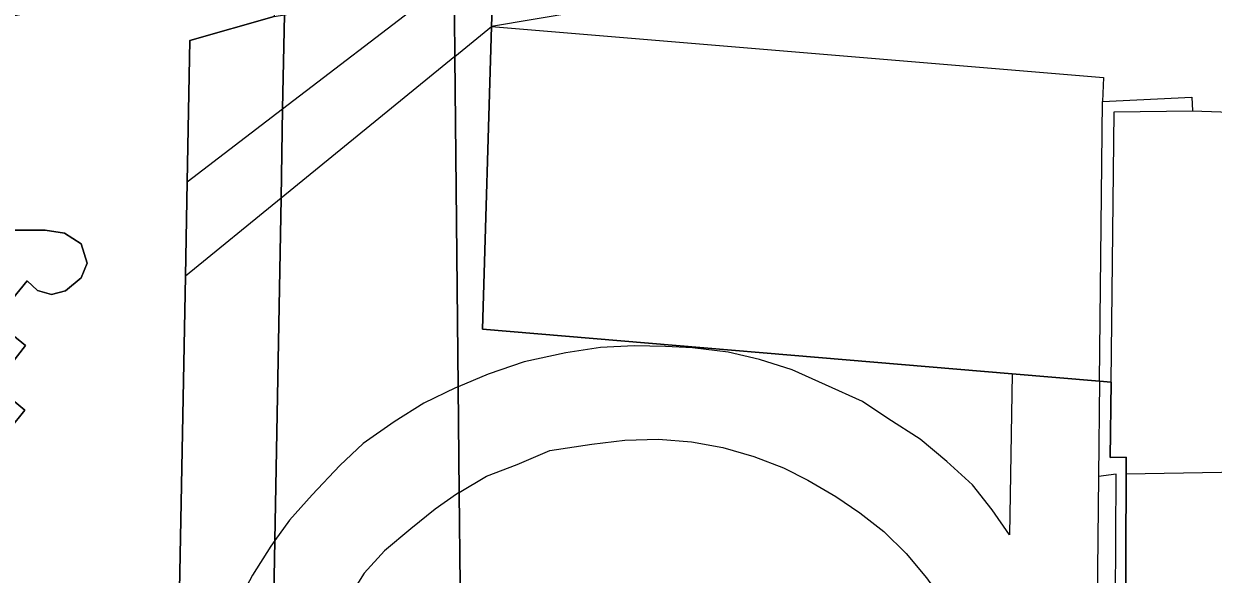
# Model space of a CAD drawing. Extents: x -266199 to -261993, y -1239047 to -1235108.
# Drawn here: x -263730.4 to -263667.4, y -1236783.9 to -1236754.7 of the extents above; entities that cross this region are included whole.
import ezdxf

# ---------------------------------------------------------------- set-up
doc = ezdxf.new("R2010")
doc.units = 0
for name, color, linetype in [('body_kn', 7, 'Continuous'), ('kladpar_hranice', 7, 'Continuous'), ('kladpar_plochy', 7, 'Continuous'), ('zappar_hrandruhpozemk', 7, 'Continuous')]:
    doc.layers.add(name, color=color, linetype=linetype)

msp = doc.modelspace()

# ---------------------------------------------------------------- linework, layer by layer
at = {"layer": 'body_kn'}
for p, q in [((-263705.62, -1236754.9), (-263705.62, -1236754.9)), ((-263705.62, -1236754.9), (-263705.62, -1236754.9)), ((-263721.61, -1236755.64), (-263721.61, -1236755.64)), ((-263707.57, -1236756.49), (-263707.57, -1236756.49)), ((-263707.57, -1236756.49), (-263707.57, -1236756.49)), ((-263673.2, -1236757.59), (-263673.2, -1236757.59)), ((-263673.25, -1236758.86), (-263673.25, -1236758.86)), ((-263668.52, -1236758.63), (-263668.52, -1236758.63)), ((-263716.7, -1236759.25), (-263716.7, -1236759.25)), ((-263716.7, -1236759.25), (-263716.7, -1236759.25)), ((-263672.63, -1236759.42), (-263672.63, -1236759.42)), ((-263668.47, -1236759.36), (-263668.47, -1236759.36)), ((-263668.47, -1236759.36), (-263668.47, -1236759.36)), ((-263721.75, -1236763.12), (-263721.75, -1236763.12)), ((-263721.75, -1236763.12), (-263721.75, -1236763.12)), ((-263716.78, -1236763.99), (-263716.78, -1236763.99)), ((-263716.78, -1236763.99), (-263716.78, -1236763.99)), ((-263729.28, -1236765.69), (-263729.28, -1236765.69)), ((-263728.25, -1236765.84), (-263728.25, -1236765.84)), ((-263727.38, -1236766.41), (-263727.38, -1236766.41)), ((-263727.06, -1236767.44), (-263727.06, -1236767.44)), ((-263730.23, -1236768.38), (-263730.23, -1236768.38)), ((-263727.37, -1236768.21), (-263727.37, -1236768.21)), ((-263721.85, -1236768.12), (-263721.85, -1236768.12)), ((-263729.69, -1236768.89), (-263729.69, -1236768.89)), ((-263728.94, -1236769.1), (-263728.94, -1236769.1)), ((-263728.21, -1236768.9), (-263728.21, -1236768.9)), ((-263706.11, -1236770.94), (-263706.11, -1236770.94)), ((-263730.33, -1236771.8), (-263730.33, -1236771.8)), ((-263698.06, -1236771.81), (-263698.06, -1236771.81)), ((-263701.68, -1236772.18), (-263701.68, -1236772.18)), ((-263699.85, -1236771.91), (-263699.85, -1236771.91)), ((-263696.4, -1236771.85), (-263696.4, -1236771.85)), ((-263694.97, -1236771.93), (-263694.97, -1236771.93)), ((-263693.09, -1236772.16), (-263693.09, -1236772.16)), ((-263703.9, -1236772.67), (-263703.9, -1236772.67)), ((-263691.43, -1236772.55), (-263691.43, -1236772.55)), ((-263689.69, -1236773.09), (-263689.69, -1236773.09)), ((-263705.8, -1236773.31), (-263705.8, -1236773.31)), ((-263678.03, -1236773.3), (-263678.03, -1236773.3)), ((-263678.03, -1236773.3), (-263678.03, -1236773.3)), ((-263673.4, -1236773.69), (-263673.4, -1236773.69)), ((-263673.4, -1236773.69), (-263673.4, -1236773.69)), ((-263707.54, -1236774.05), (-263707.54, -1236774.05)), ((-263707.39, -1236773.99), (-263707.39, -1236773.99)), ((-263707.39, -1236773.99), (-263707.39, -1236773.99)), ((-263687.93, -1236773.88), (-263687.93, -1236773.88)), ((-263672.79, -1236773.74), (-263672.79, -1236773.74)), ((-263672.79, -1236773.74), (-263672.79, -1236773.74)), ((-263709.21, -1236774.86), (-263709.21, -1236774.86)), ((-263685.97, -1236774.77), (-263685.97, -1236774.77)), ((-263730.36, -1236775.22), (-263730.36, -1236775.22)), ((-263710.79, -1236775.85), (-263710.79, -1236775.85)), ((-263684.62, -1236775.66), (-263684.62, -1236775.66)), ((-263698.56, -1236776.82), (-263698.56, -1236776.82)), ((-263696.77, -1236776.77), (-263696.77, -1236776.77)), ((-263682.91, -1236776.77), (-263682.91, -1236776.77)), ((-263712.42, -1236777), (-263712.42, -1236777)), ((-263702.53, -1236777.36), (-263702.53, -1236777.36)), ((-263700.31, -1236777.02), (-263700.31, -1236777.02)), ((-263695.03, -1236776.9), (-263695.03, -1236776.9)), ((-263693.36, -1236777.21), (-263693.36, -1236777.21)), ((-263704.27, -1236778.1), (-263704.27, -1236778.1)), ((-263691.72, -1236777.68), (-263691.72, -1236777.68)), ((-263681.5, -1236777.94), (-263681.5, -1236777.94)), ((-263672.84, -1236777.74), (-263672.84, -1236777.74)), ((-263671.99, -1236777.71), (-263671.99, -1236777.71)), ((-263713.66, -1236778.15), (-263713.66, -1236778.15)), ((-263705.89, -1236778.72), (-263705.89, -1236778.72)), ((-263690.15, -1236778.29), (-263690.15, -1236778.29)), ((-263673.45, -1236778.74), (-263673.45, -1236778.74)), ((-263673.45, -1236778.74), (-263673.45, -1236778.74)), ((-263672.52, -1236778.62), (-263672.52, -1236778.62)), ((-263671.99, -1236778.61), (-263671.99, -1236778.61)), ((-263688.86, -1236778.93), (-263688.86, -1236778.93)), ((-263680.14, -1236779.19), (-263680.14, -1236779.19)), ((-263715.13, -1236779.72), (-263715.13, -1236779.72)), ((-263707.48, -1236779.67), (-263707.48, -1236779.67)), ((-263707.34, -1236779.59), (-263707.34, -1236779.59)), ((-263707.34, -1236779.59), (-263707.34, -1236779.59)), ((-263687.38, -1236779.8), (-263687.38, -1236779.8)), ((-263708.62, -1236780.48), (-263708.62, -1236780.48)), ((-263679.1, -1236780.51), (-263679.1, -1236780.51)), ((-263716.34, -1236781.05), (-263716.34, -1236781.05)), ((-263686.11, -1236780.67), (-263686.11, -1236780.67)), ((-263709.9, -1236781.51), (-263709.9, -1236781.51)), ((-263684.83, -1236781.65), (-263684.83, -1236781.65)), ((-263678.18, -1236781.83), (-263678.18, -1236781.83)), ((-263717.33, -1236782.43), (-263717.33, -1236782.43)), ((-263717.11, -1236782.13), (-263717.11, -1236782.13)), ((-263717.11, -1236782.13), (-263717.11, -1236782.13)), ((-263711.3, -1236782.68), (-263711.3, -1236782.68)), ((-263683.65, -1236782.83), (-263683.65, -1236782.83)), ((-263712.37, -1236783.87), (-263712.37, -1236783.87))]:
    msp.add_line(p, q, dxfattribs=at)
at = {"layer": 'kladpar_hranice'}
for points in [[(-263716.7, -1236751.08), (-263717.28, -1236752.66), (-263717.14, -1236754.36), (-263721.61, -1236755.64), (-263721.75, -1236763.12), (-263721.85, -1236768.12), (-263723.45, -1236852.13), (-263724.24, -1236852.11)], [(-263672.04, -1236791.15), (-263671.99, -1236778.61), (-263671.99, -1236777.71), (-263672.84, -1236777.74), (-263672.79, -1236773.74), (-263673.4, -1236773.69), (-263678.03, -1236773.3), (-263706.11, -1236770.94), (-263705.62, -1236754.9), (-263705.53, -1236751.84), (-263705.51, -1236751.38), (-263707.61, -1236751.73)], [(-263705.51, -1236751.38), (-263705.53, -1236751.84), (-263705.62, -1236754.9), (-263706.11, -1236770.94), (-263678.03, -1236773.3), (-263673.4, -1236773.69), (-263672.79, -1236773.74), (-263672.84, -1236777.74), (-263671.99, -1236777.71), (-263671.99, -1236778.61), (-263672.04, -1236791.15), (-263672.05, -1236792.41), (-263672.06, -1236792.98), (-263672.51, -1236821.66), (-263672.54, -1236823.65), (-263673.08, -1236857.59), (-263673.25, -1236874.56), (-263674.92, -1236874.56), (-263680.06, -1236874.56), (-263682.17, -1236874.56), (-263704.55, -1236858.41), (-263706.58, -1236856.95)], [(-263707.61, -1236751.73), (-263707.61, -1236752.17), (-263707.61, -1236752.3), (-263707.57, -1236756.49), (-263707.39, -1236773.99), (-263707.34, -1236779.59), (-263707.24, -1236789.41), (-263706.72, -1236842.67), (-263706.62, -1236852.4), (-263706.58, -1236856.95)], [(-263706.58, -1236856.95), (-263706.62, -1236852.4), (-263706.72, -1236842.67), (-263707.24, -1236789.41), (-263707.34, -1236779.59), (-263707.39, -1236773.99), (-263707.57, -1236756.49), (-263707.61, -1236752.3), (-263707.61, -1236752.17), (-263707.61, -1236751.73)], [(-263717.14, -1236754.36), (-263716.6, -1236754.28), (-263716.7, -1236759.25), (-263716.78, -1236763.99), (-263717.11, -1236782.13), (-263718.32, -1236848.48), (-263718.46, -1236856.19), (-263723.45, -1236852.13), (-263721.85, -1236768.12), (-263721.75, -1236763.12), (-263721.61, -1236755.64), (-263717.14, -1236754.36)], [(-263706.58, -1236856.95), (-263718.32, -1236848.48), (-263717.11, -1236782.13), (-263716.78, -1236763.99), (-263716.7, -1236759.25), (-263716.6, -1236754.28)], [(-263731.96, -1236777.21), (-263730.36, -1236775.22), (-263731.96, -1236773.9), (-263730.33, -1236771.8), (-263731.96, -1236770.47), (-263730.23, -1236768.38), (-263729.69, -1236768.89), (-263728.94, -1236769.1), (-263728.21, -1236768.9), (-263727.37, -1236768.21), (-263727.06, -1236767.44), (-263727.38, -1236766.41), (-263728.25, -1236765.84), (-263729.28, -1236765.69), (-263734.85, -1236765.68)], [(-263734.85, -1236765.68), (-263729.28, -1236765.69), (-263728.25, -1236765.84), (-263727.38, -1236766.41), (-263727.06, -1236767.44), (-263727.37, -1236768.21), (-263728.21, -1236768.9), (-263728.94, -1236769.1), (-263729.69, -1236768.89), (-263730.23, -1236768.38), (-263731.96, -1236770.47), (-263730.33, -1236771.8), (-263731.96, -1236773.9), (-263730.36, -1236775.22), (-263731.96, -1236777.21)]]:
    msp.add_lwpolyline(points, dxfattribs=at)
at = {"layer": 'kladpar_plochy'}
for points in [[(-263672.04, -1236791.15), (-263671.99, -1236778.61), (-263671.99, -1236777.71), (-263672.84, -1236777.74), (-263672.79, -1236773.74), (-263673.4, -1236773.69), (-263678.03, -1236773.3), (-263706.11, -1236770.94), (-263705.62, -1236754.9), (-263705.53, -1236751.84), (-263705.51, -1236751.38), (-263707.61, -1236751.73), (-263707.59, -1236750.6), (-263707.58, -1236748.82), (-263707.46, -1236737.22), (-263704.35, -1236736.57), (-263695.81, -1236734.78), (-263681.61, -1236731.8), (-263665.06, -1236728.33)], [(-263732.25, -1236754.6), (-263726.83, -1236753.44), (-263722, -1236752.36), (-263716.7, -1236751.08), (-263717.28, -1236752.66), (-263717.14, -1236754.36), (-263721.61, -1236755.64), (-263721.75, -1236763.12), (-263721.85, -1236768.12), (-263723.45, -1236852.13), (-263724.24, -1236852.11), (-263728.66, -1236852.26), (-263727.8, -1236849.96), (-263727.57, -1236847.41), (-263726.97, -1236812.77), (-263729.08, -1236812.8), (-263729.06, -1236809.61), (-263726.9, -1236809.79), (-263727.02, -1236807.93), (-263727.43, -1236806.99), (-263728, -1236805.76), (-263729.01, -1236804.68), (-263729.93, -1236803.67), (-263730.99, -1236803.01)], [(-263707.24, -1236789.41), (-263707.34, -1236779.59), (-263707.39, -1236773.99), (-263707.57, -1236756.49), (-263707.61, -1236752.3), (-263707.61, -1236752.17), (-263707.61, -1236751.73), (-263705.51, -1236751.38), (-263705.53, -1236751.84), (-263705.62, -1236754.9), (-263706.11, -1236770.94), (-263678.03, -1236773.3), (-263673.4, -1236773.69), (-263672.79, -1236773.74), (-263672.84, -1236777.74), (-263671.99, -1236777.71), (-263671.99, -1236778.61), (-263672.04, -1236791.15)], [(-263731.96, -1236777.21), (-263730.36, -1236775.22), (-263731.96, -1236773.9), (-263730.33, -1236771.8), (-263731.96, -1236770.47), (-263730.23, -1236768.38), (-263729.69, -1236768.89), (-263728.94, -1236769.1), (-263728.21, -1236768.9), (-263727.37, -1236768.21), (-263727.06, -1236767.44), (-263727.38, -1236766.41), (-263728.25, -1236765.84), (-263729.28, -1236765.69), (-263734.85, -1236765.68)], [(-263734.85, -1236765.68), (-263729.28, -1236765.69), (-263728.25, -1236765.84), (-263727.38, -1236766.41), (-263727.06, -1236767.44), (-263727.37, -1236768.21), (-263728.21, -1236768.9), (-263728.94, -1236769.1), (-263729.69, -1236768.89), (-263730.23, -1236768.38), (-263731.96, -1236770.47), (-263730.33, -1236771.8), (-263731.96, -1236773.9), (-263730.36, -1236775.22), (-263731.96, -1236777.21)]]:
    msp.add_lwpolyline(points, dxfattribs=at)
for points in [[(-263716.6, -1236754.28), (-263714.28, -1236753.91), (-263712.21, -1236752.83), (-263709.64, -1236752.07), (-263707.61, -1236751.73), (-263707.61, -1236752.17), (-263707.61, -1236752.3), (-263707.57, -1236756.49), (-263707.39, -1236773.99), (-263707.34, -1236779.59), (-263707.24, -1236789.41), (-263706.72, -1236842.67), (-263706.62, -1236852.4), (-263706.58, -1236856.95), (-263718.32, -1236848.48), (-263717.11, -1236782.13), (-263716.78, -1236763.99), (-263716.7, -1236759.25)], [(-263717.14, -1236754.36), (-263716.6, -1236754.28), (-263716.7, -1236759.25), (-263716.78, -1236763.99), (-263717.11, -1236782.13), (-263718.32, -1236848.48), (-263718.46, -1236856.19), (-263723.45, -1236852.13), (-263721.85, -1236768.12), (-263721.75, -1236763.12), (-263721.61, -1236755.64)]]:
    msp.add_lwpolyline(points, close=True, dxfattribs=at)
at = {"layer": 'zappar_hrandruhpozemk'}
for p, q in [((-263678.99, -1236750.38), (-263705.62, -1236754.9)), ((-263716.7, -1236759.25), (-263707.61, -1236752.3)), ((-263707.57, -1236756.49), (-263705.62, -1236754.9)), ((-263705.62, -1236754.9), (-263673.2, -1236757.59)), ((-263707.57, -1236756.49), (-263716.78, -1236763.99)), ((-263673.2, -1236757.59), (-263673.25, -1236758.86)), ((-263721.75, -1236763.12), (-263716.7, -1236759.25)), ((-263672.79, -1236773.74), (-263672.63, -1236759.42)), ((-263672.63, -1236759.42), (-263668.47, -1236759.36)), ((-263668.47, -1236759.36), (-263641.11, -1236760.43)), ((-263716.78, -1236763.99), (-263721.85, -1236768.12)), ((-263678.03, -1236773.3), (-263678.18, -1236781.83)), ((-263673.4, -1236773.69), (-263673.45, -1236778.74)), ((-263712.42, -1236777), (-263713.66, -1236778.15)), ((-263693.36, -1236777.21), (-263691.72, -1236777.68)), ((-263673.45, -1236778.74), (-263673.95, -1236821.5)), ((-263672.52, -1236778.62), (-263673.45, -1236778.74)), ((-263672.59, -1236791.13), (-263672.52, -1236778.62))]:
    msp.add_line(p, q, dxfattribs=at)
for points in [[(-263673.4, -1236773.69), (-263673.25, -1236758.86), (-263668.52, -1236758.63), (-263668.47, -1236759.36)], [(-263678.18, -1236781.83), (-263679.1, -1236780.51), (-263680.14, -1236779.19), (-263681.5, -1236777.94), (-263682.91, -1236776.77), (-263684.62, -1236775.66), (-263685.97, -1236774.77), (-263687.93, -1236773.88), (-263689.69, -1236773.09), (-263691.43, -1236772.55), (-263693.09, -1236772.16), (-263694.97, -1236771.93), (-263696.4, -1236771.85), (-263698.06, -1236771.81), (-263699.85, -1236771.91), (-263701.68, -1236772.18), (-263703.9, -1236772.67), (-263705.8, -1236773.31), (-263707.39, -1236773.99)], [(-263707.39, -1236773.99), (-263707.54, -1236774.05), (-263709.21, -1236774.86), (-263710.79, -1236775.85), (-263712.42, -1236777)], [(-263707.34, -1236779.59), (-263705.89, -1236778.72), (-263704.27, -1236778.1), (-263702.53, -1236777.36), (-263700.31, -1236777.02), (-263698.56, -1236776.82), (-263696.77, -1236776.77), (-263695.03, -1236776.9), (-263693.36, -1236777.21)], [(-263691.72, -1236777.68), (-263690.15, -1236778.29), (-263688.86, -1236778.93), (-263687.38, -1236779.8), (-263686.11, -1236780.67), (-263684.83, -1236781.65), (-263683.65, -1236782.83), (-263682.58, -1236784.11), (-263681.54, -1236785.56), (-263680.73, -1236786.92), (-263680.03, -1236788.17), (-263679.51, -1236789.88), (-263678.98, -1236791.69), (-263678.48, -1236793.75), (-263678.44, -1236795.8)], [(-263643.85, -1236781.56), (-263643.71, -1236778.12), (-263671.99, -1236778.61)], [(-263713.66, -1236778.15), (-263715.13, -1236779.72), (-263716.34, -1236781.05), (-263717.11, -1236782.13)], [(-263707.34, -1236779.59), (-263707.48, -1236779.67), (-263708.62, -1236780.48), (-263709.9, -1236781.51), (-263711.3, -1236782.68), (-263712.37, -1236783.87), (-263713.37, -1236785.44)], [(-263717.11, -1236782.13), (-263717.33, -1236782.43), (-263718.29, -1236783.97), (-263719.06, -1236785.4), (-263719.68, -1236786.89), (-263720.38, -1236788.88), (-263720.91, -1236790.74), (-263721.22, -1236792.66)]]:
    msp.add_lwpolyline(points, dxfattribs=at)

doc.saveas('drawing.dxf')
